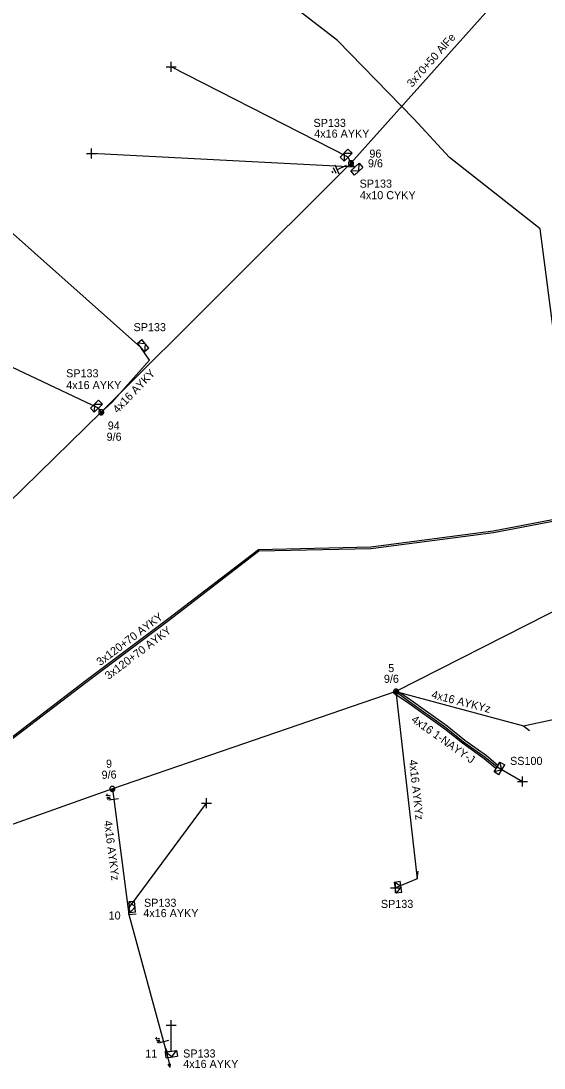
# Model space of a CAD drawing. Extents: x -748492 to -735633, y -1146251 to -1139940.
# Drawn here: x -742209.4 to -742144.5, y -1141198.3 to -1141068.6 of the extents above; entities that cross this region are included whole.
import ezdxf

# ---------------------------------------------------------------- set-up
doc = ezdxf.new("R2010")
doc.units = 0
for name, color, linetype in [('Vrstva 1', 7, 'Continuous'), ('Vrstva 12', 7, 'Continuous'), ('Vrstva 13', 7, 'Continuous'), ('Vrstva 14', 7, 'Continuous'), ('Vrstva 15', 7, 'Continuous'), ('Vrstva 18', 7, 'Continuous'), ('Vrstva 2', 7, 'Continuous'), ('Vrstva 20', 7, 'Continuous'), ('Vrstva 31', 7, 'Continuous'), ('Vrstva 33', 7, 'Continuous'), ('Vrstva 34', 7, 'Continuous'), ('Vrstva 5', 7, 'Continuous'), ('Vrstva 52', 7, 'Continuous'), ('Vrstva 53', 7, 'Continuous'), ('Vrstva 54', 7, 'Continuous'), ('Vrstva 55', 7, 'Continuous'), ('Vrstva 59', 7, 'Continuous'), ('Vrstva 6', 7, 'Continuous'), ('Vrstva 9', 7, 'Continuous')]:
    doc.layers.add(name, color=color, linetype=linetype)

# ---------------------------------------------------------------- blocks, each defined once
blk = doc.blocks.new('NN440')
at = {"layer": 'Vrstva 2'}
for points in [[(0.63, 0), (0.63, 0.06), (0.62, 0.13), (0.6, 0.19), (0.58, 0.25), (0.55, 0.31), (0.51, 0.37), (0.47, 0.42), (0.42, 0.46), (0.37, 0.51), (0.32, 0.54), (0.26, 0.57), (0.2, 0.59), (0.13, 0.61), (0.07, 0.62), (0, 0.63), (-0.06, 0.62), (-0.13, 0.61), (-0.19, 0.59), (-0.26, 0.57), (-0.31, 0.54), (-0.37, 0.51), (-0.42, 0.46), (-0.47, 0.42), (-0.51, 0.37), (-0.54, 0.31), (-0.57, 0.25), (-0.6, 0.19), (-0.62, 0.13), (-0.63, 0.06), (-0.63, 0), (-0.63, -0.07), (-0.62, -0.14), (-0.6, -0.2), (-0.57, -0.26), (-0.54, -0.32), (-0.51, -0.37), (-0.47, -0.43), (-0.42, -0.47), (-0.37, -0.51), (-0.31, -0.55), (-0.26, -0.58), (-0.19, -0.6), (-0.13, -0.62), (-0.06, -0.63), (0, -0.63), (0.07, -0.63), (0.13, -0.62), (0.2, -0.6), (0.26, -0.58), (0.32, -0.55), (0.37, -0.51), (0.42, -0.47), (0.47, -0.43), (0.51, -0.37), (0.55, -0.32), (0.58, -0.26), (0.6, -0.2), (0.62, -0.14), (0.63, -0.07), (0.63, 0)], [(-0.63, 0), (0.63, 0)], [(-0.6, -0.18), (0.57, -0.18)], [(-0.51, -0.32), (0.5, -0.32)], [(-0.37, -0.47), (0.35, -0.47)]]:
    blk.add_lwpolyline(points, dxfattribs=at)
blk = doc.blocks.new('NN560')
at = {"layer": 'Vrstva 2'}
for points in [[(2, 0), (1.59, 0.14)], [(0, 0), (2, 0)], [(2, 0), (1.59, -0.13)]]:
    blk.add_lwpolyline(points, dxfattribs=at)
blk = doc.blocks.new('NN840')
at = {"layer": 'Vrstva 15'}
for points in [[(0, 0.62), (0, -0.63)], [(-0.75, -0.71), (-0.75, -0.66)], [(-0.73, -0.76), (-0.75, -0.71)], [(-0.66, -0.8), (-0.73, -0.76)], [(-0.63, -0.8), (-0.66, -0.8)], [(-0.56, -0.76), (-0.63, -0.8)], [(-0.54, -0.71), (-0.56, -0.76)], [(-0.54, -0.38), (-0.54, -0.71)], [(-0.33, -0.38), (-0.33, -0.8)], [(-0.33, -0.64), (-0.13, -0.38)], [(-0.26, -0.56), (-0.09, -0.8)]]:
    blk.add_lwpolyline(points, dxfattribs=at)
blk = doc.blocks.new('NN800')
at = {"layer": 'Vrstva 1'}
for points in [[(-0.44, 0.44), (0.44, -0.44)], [(-0.44, -0.44), (0.44, 0.44)]]:
    blk.add_lwpolyline(points, dxfattribs=at)
blk = doc.blocks.new('NN630')
at = {"layer": 'Vrstva 9'}
for points in [[(0, -0.7), (-0.7, 0)], [(-0.7, -0.7), (-0.7, 0), (0.7, 0), (0.7, -0.7)], [(-0.7, -0.7), (0.7, -0.7)], [(0, -0.7), (0.7, 0)]]:
    blk.add_lwpolyline(points, dxfattribs=at)
blk = doc.blocks.new('NN810')
at = {"layer": 'Vrstva 14'}
for points in [[(0, -0.64), (0, -1.89)], [(0.63, -1.89), (-0.62, -1.89)], [(0.39, -2.2), (-0.4, -2.2)], [(0, -2.52), (-0.12, -2.52)], [(0.14, -2.52), (0, -2.52)]]:
    blk.add_lwpolyline(points, dxfattribs=at)
blk = doc.blocks.new('NN500')
at = {"layer": 'Vrstva 2'}
for points in [[(0, -0.24), (0.02, -0.23), (0.05, -0.23), (0.07, -0.22), (0.09, -0.22), (0.12, -0.2), (0.14, -0.19), (0.16, -0.18), (0.17, -0.16), (0.19, -0.14), (0.2, -0.12), (0.21, -0.1), (0.22, -0.07), (0.23, -0.05), (0.23, -0.02), (0.23, 0), (0.23, 0.02), (0.23, 0.05), (0.22, 0.07), (0.21, 0.1), (0.2, 0.12), (0.19, 0.14), (0.17, 0.16), (0.16, 0.17), (0.14, 0.19), (0.12, 0.2), (0.09, 0.21), (0.07, 0.22), (0.05, 0.23), (0.02, 0.23), (0, 0.23), (-0.03, 0.23), (-0.05, 0.23), (-0.07, 0.22), (-0.1, 0.21), (-0.12, 0.2), (-0.14, 0.19), (-0.16, 0.17), (-0.18, 0.16), (-0.19, 0.14), (-0.2, 0.12), (-0.22, 0.1), (-0.22, 0.07), (-0.23, 0.05), (-0.23, 0.02), (-0.24, 0), (-0.23, -0.02), (-0.23, -0.05), (-0.22, -0.07), (-0.22, -0.1), (-0.2, -0.12), (-0.19, -0.14), (-0.18, -0.16), (-0.16, -0.18), (-0.14, -0.19), (-0.12, -0.2), (-0.1, -0.22), (-0.07, -0.22), (-0.05, -0.23), (-0.03, -0.23), (0, -0.24)], [(0, -0.24), (0.02, -0.23), (0.05, -0.23), (0.07, -0.22), (0.09, -0.22), (0.12, -0.2), (0.14, -0.19), (0.16, -0.18), (0.17, -0.16), (0.19, -0.14), (0.2, -0.12), (0.21, -0.1), (0.22, -0.07), (0.23, -0.05), (0.23, -0.02), (0.23, 0), (0.23, 0.02), (0.23, 0.05), (0.22, 0.07), (0.21, 0.1), (0.2, 0.12), (0.19, 0.14), (0.17, 0.16), (0.16, 0.17), (0.14, 0.19), (0.12, 0.2), (0.09, 0.21), (0.07, 0.22), (0.05, 0.23), (0.02, 0.23), (0, 0.23), (-0.03, 0.23), (-0.05, 0.23), (-0.07, 0.22), (-0.1, 0.21), (-0.12, 0.2), (-0.14, 0.19), (-0.16, 0.17), (-0.18, 0.16), (-0.19, 0.14), (-0.2, 0.12), (-0.22, 0.1), (-0.22, 0.07), (-0.23, 0.05), (-0.23, 0.02), (-0.24, 0), (-0.23, -0.02), (-0.23, -0.05), (-0.22, -0.07), (-0.22, -0.1), (-0.2, -0.12), (-0.19, -0.14), (-0.18, -0.16), (-0.16, -0.18), (-0.14, -0.19), (-0.12, -0.2), (-0.1, -0.22), (-0.07, -0.22), (-0.05, -0.23), (-0.03, -0.23), (0, -0.24)], [(0, -0.21), (0.02, -0.2), (0.04, -0.2), (0.06, -0.2), (0.08, -0.19), (0.1, -0.18), (0.12, -0.17), (0.14, -0.15), (0.15, -0.14), (0.16, -0.12), (0.18, -0.1), (0.19, -0.08), (0.19, -0.06), (0.2, -0.04), (0.2, -0.02), (0.2, 0), (0.2, 0.02), (0.2, 0.04), (0.19, 0.06), (0.19, 0.08), (0.18, 0.1), (0.16, 0.12), (0.15, 0.14), (0.14, 0.15), (0.12, 0.17), (0.1, 0.18), (0.08, 0.19), (0.06, 0.19), (0.04, 0.2), (0.02, 0.2), (0, 0.2), (-0.02, 0.2), (-0.04, 0.2), (-0.06, 0.19), (-0.08, 0.19), (-0.1, 0.18), (-0.12, 0.17), (-0.14, 0.15), (-0.15, 0.14), (-0.17, 0.12), (-0.18, 0.1), (-0.19, 0.08), (-0.2, 0.06), (-0.2, 0.04), (-0.21, 0.02), (-0.21, 0), (-0.21, -0.02), (-0.2, -0.04), (-0.2, -0.06), (-0.19, -0.08), (-0.18, -0.1), (-0.17, -0.12), (-0.15, -0.14), (-0.14, -0.15), (-0.12, -0.17), (-0.1, -0.18), (-0.08, -0.19), (-0.06, -0.2), (-0.04, -0.2), (-0.02, -0.2), (0, -0.21)], [(0, -0.18), (0.02, -0.18), (0.04, -0.17), (0.05, -0.17), (0.07, -0.16), (0.09, -0.15), (0.1, -0.14), (0.12, -0.13), (0.13, -0.12), (0.14, -0.1), (0.15, -0.09), (0.16, -0.07), (0.17, -0.05), (0.17, -0.04), (0.17, -0.02), (0.17, 0), (0.17, 0.02), (0.17, 0.04), (0.17, 0.05), (0.16, 0.07), (0.15, 0.09), (0.14, 0.1), (0.13, 0.12), (0.12, 0.13), (0.1, 0.14), (0.09, 0.15), (0.07, 0.16), (0.05, 0.17), (0.04, 0.17), (0.02, 0.17), (0, 0.18), (-0.02, 0.17), (-0.04, 0.17), (-0.06, 0.17), (-0.07, 0.16), (-0.09, 0.15), (-0.1, 0.14), (-0.12, 0.13), (-0.13, 0.12), (-0.14, 0.1), (-0.15, 0.09), (-0.16, 0.07), (-0.17, 0.05), (-0.17, 0.04), (-0.18, 0.02), (-0.18, 0), (-0.18, -0.02), (-0.17, -0.04), (-0.17, -0.05), (-0.16, -0.07), (-0.15, -0.09), (-0.14, -0.1), (-0.13, -0.12), (-0.12, -0.13), (-0.1, -0.14), (-0.09, -0.15), (-0.07, -0.16), (-0.06, -0.17), (-0.04, -0.17), (-0.02, -0.18), (0, -0.18)], [(0, -0.15), (0.01, -0.15), (0.03, -0.14), (0.04, -0.14), (0.06, -0.13), (0.07, -0.13), (0.08, -0.12), (0.1, -0.11), (0.11, -0.1), (0.12, -0.09), (0.13, -0.07), (0.13, -0.06), (0.14, -0.05), (0.14, -0.03), (0.14, -0.02), (0.14, 0), (0.14, 0.01), (0.14, 0.03), (0.14, 0.04), (0.13, 0.06), (0.13, 0.07), (0.12, 0.09), (0.11, 0.1), (0.1, 0.11), (0.08, 0.12), (0.07, 0.13), (0.06, 0.13), (0.04, 0.14), (0.03, 0.14), (0.01, 0.14), (0, 0.15), (-0.02, 0.14), (-0.03, 0.14), (-0.05, 0.14), (-0.06, 0.13), (-0.07, 0.13), (-0.09, 0.12), (-0.1, 0.11), (-0.11, 0.1), (-0.12, 0.09), (-0.13, 0.07), (-0.13, 0.06), (-0.14, 0.04), (-0.14, 0.03), (-0.15, 0.01), (-0.15, 0), (-0.15, -0.02), (-0.14, -0.03), (-0.14, -0.05), (-0.13, -0.06), (-0.13, -0.07), (-0.12, -0.09), (-0.11, -0.1), (-0.1, -0.11), (-0.09, -0.12), (-0.07, -0.13), (-0.06, -0.13), (-0.05, -0.14), (-0.03, -0.14), (-0.02, -0.15), (0, -0.15)], [(0, -0.12), (0.01, -0.12), (0.02, -0.11), (0.03, -0.11), (0.05, -0.11), (0.06, -0.1), (0.07, -0.09), (0.08, -0.09), (0.09, -0.08), (0.09, -0.07), (0.1, -0.06), (0.11, -0.05), (0.11, -0.04), (0.11, -0.02), (0.11, -0.01), (0.12, 0), (0.11, 0.01), (0.11, 0.02), (0.11, 0.04), (0.11, 0.05), (0.1, 0.06), (0.09, 0.07), (0.09, 0.08), (0.08, 0.09), (0.07, 0.09), (0.06, 0.1), (0.05, 0.11), (0.03, 0.11), (0.02, 0.11), (0.01, 0.12), (0, 0.12), (-0.01, 0.12), (-0.03, 0.11), (-0.04, 0.11), (-0.05, 0.11), (-0.06, 0.1), (-0.07, 0.09), (-0.08, 0.09), (-0.09, 0.08), (-0.1, 0.07), (-0.1, 0.06), (-0.11, 0.05), (-0.11, 0.04), (-0.12, 0.02), (-0.12, 0.01), (-0.12, 0), (-0.12, -0.01), (-0.12, -0.02), (-0.11, -0.04), (-0.11, -0.05), (-0.1, -0.06), (-0.1, -0.07), (-0.09, -0.08), (-0.08, -0.09), (-0.07, -0.09), (-0.06, -0.1), (-0.05, -0.11), (-0.04, -0.11), (-0.03, -0.11), (-0.01, -0.12), (0, -0.12)], [(0, -0.09), (0.01, -0.09), (0.02, -0.09), (0.03, -0.08), (0.03, -0.08), (0.04, -0.08), (0.05, -0.07), (0.06, -0.07), (0.06, -0.06), (0.07, -0.05), (0.07, -0.04), (0.08, -0.04), (0.08, -0.03), (0.08, -0.02), (0.09, -0.01), (0.09, 0), (0.09, 0.01), (0.08, 0.02), (0.08, 0.03), (0.08, 0.03), (0.07, 0.04), (0.07, 0.05), (0.06, 0.06), (0.06, 0.06), (0.05, 0.07), (0.04, 0.07), (0.03, 0.08), (0.03, 0.08), (0.02, 0.08), (0.01, 0.09), (0, 0.09), (-0.01, 0.09), (-0.02, 0.08), (-0.03, 0.08), (-0.04, 0.08), (-0.04, 0.07), (-0.05, 0.07), (-0.06, 0.06), (-0.07, 0.06), (-0.07, 0.05), (-0.08, 0.04), (-0.08, 0.03), (-0.08, 0.03), (-0.09, 0.02), (-0.09, 0.01), (-0.09, 0), (-0.09, -0.01), (-0.09, -0.02), (-0.08, -0.03), (-0.08, -0.04), (-0.08, -0.04), (-0.07, -0.05), (-0.07, -0.06), (-0.06, -0.07), (-0.05, -0.07), (-0.04, -0.08), (-0.04, -0.08), (-0.03, -0.08), (-0.02, -0.09), (-0.01, -0.09), (0, -0.09)], [(0, -0.06), (0, -0.06), (0.01, -0.06), (0.02, -0.05), (0.02, -0.05), (0.03, -0.05), (0.03, -0.05), (0.04, -0.04), (0.04, -0.04), (0.05, -0.03), (0.05, -0.03), (0.05, -0.02), (0.05, -0.02), (0.05, -0.01), (0.06, -0.01), (0.06, 0), (0.06, 0.01), (0.05, 0.01), (0.05, 0.02), (0.05, 0.02), (0.05, 0.03), (0.05, 0.03), (0.04, 0.04), (0.04, 0.04), (0.03, 0.05), (0.03, 0.05), (0.02, 0.05), (0.02, 0.05), (0.01, 0.06), (0, 0.06), (0, 0.06), (-0.01, 0.06), (-0.01, 0.06), (-0.02, 0.05), (-0.02, 0.05), (-0.03, 0.05), (-0.03, 0.05), (-0.04, 0.04), (-0.04, 0.04), (-0.05, 0.03), (-0.05, 0.03), (-0.05, 0.02), (-0.06, 0.02), (-0.06, 0.01), (-0.06, 0.01), (-0.06, 0), (-0.06, -0.01), (-0.06, -0.01), (-0.06, -0.02), (-0.05, -0.02), (-0.05, -0.03), (-0.05, -0.03), (-0.04, -0.04), (-0.04, -0.04), (-0.03, -0.05), (-0.03, -0.05), (-0.02, -0.05), (-0.02, -0.05), (-0.01, -0.06), (-0.01, -0.06), (0, -0.06)], [(0, -0.03), (0, -0.03), (0, -0.03), (0.01, -0.03), (0.01, -0.03), (0.01, -0.02), (0.02, -0.02), (0.02, -0.02), (0.02, -0.02), (0.02, -0.02), (0.02, -0.01), (0.02, -0.01), (0.03, -0.01), (0.03, -0.01), (0.03, 0), (0.03, 0), (0.03, 0), (0.03, 0.01), (0.03, 0.01), (0.02, 0.01), (0.02, 0.01), (0.02, 0.02), (0.02, 0.02), (0.02, 0.02), (0.02, 0.02), (0.01, 0.02), (0.01, 0.02), (0.01, 0.03), (0, 0.03), (0, 0.03), (0, 0.03), (0, 0.03), (-0.01, 0.03), (-0.01, 0.03), (-0.01, 0.02), (-0.02, 0.02), (-0.02, 0.02), (-0.02, 0.02), (-0.02, 0.02), (-0.02, 0.02), (-0.03, 0.01), (-0.03, 0.01), (-0.03, 0.01), (-0.03, 0.01), (-0.03, 0), (-0.03, 0), (-0.03, 0), (-0.03, -0.01), (-0.03, -0.01), (-0.03, -0.01), (-0.03, -0.01), (-0.02, -0.02), (-0.02, -0.02), (-0.02, -0.02), (-0.02, -0.02), (-0.02, -0.02), (-0.01, -0.03), (-0.01, -0.03), (-0.01, -0.03), (0, -0.03), (0, -0.03)], [(0.23, 0), (0.7, 0)]]:
    blk.add_lwpolyline(points, dxfattribs=at)
blk = doc.blocks.new('NN510')
at = {"layer": 'Vrstva 2'}
blk.add_lwpolyline([(0, 0), (0, 0.94)], dxfattribs=at)

msp = doc.modelspace()

# ---------------------------------------------------------------- linework, layer by layer
at = {"layer": 'Vrstva 1'}
for points in [[(-742134.89, -1141032.84), (-742148.5, -1141063.89), (-742168.47, -1141086.19), (-742199.44, -1141117.05), (-742218.77, -1141135.86), (-742229.52, -1141146.21), (-742241.43, -1141159.17), (-742254.66, -1141174.89)], [(-742057.21, -1141135.39), (-742096.95, -1141138.17), (-742130.65, -1141135.31), (-742162.88, -1141151.67), (-742198.06, -1141163.72)], [(-742198.06, -1141163.72), (-742236.09, -1141177.24)]]:
    msp.add_lwpolyline(points, dxfattribs=at)
at = {"layer": 'Vrstva 20'}
msp.add_lwpolyline([(-742162.84, -1141151.47), (-742161.3, -1141152.53), (-742156.53, -1141155.9), (-742154.34, -1141157.67), (-742151.67, -1141159.58), (-742150.19, -1141160.81), (-742150.51, -1141161.19), (-742151.96, -1141159.99), (-742154.64, -1141158.07), (-742156.83, -1141156.3), (-742161.58, -1141152.95), (-742163.13, -1141151.88)], close=True, dxfattribs=at)
at = {"layer": 'Vrstva 5'}
for points in [[(-742056.27, -1141134.21), (-742056.45, -1141133.8), (-742057.79, -1141128.8), (-742058.55, -1141127.4), (-742065, -1141129.42), (-742075.04, -1141134.04), (-742083.08, -1141137.61), (-742100.97, -1141140.01), (-742105.15, -1141139.24), (-742116.53, -1141132.02), (-742123.42, -1141127.34), (-742126.96, -1141124.62), (-742138.88, -1141115.79), (-742142.81, -1141111.86), (-742143.36, -1141107.01), (-742144.98, -1141094.34), (-742156.23, -1141085.47), (-742160.67, -1141080.67), (-742170.12, -1141070.98), (-742182.93, -1141061.07)], [(-742235.76, -1141176.55), (-742234.3, -1141175.27), (-742227.29, -1141170.4), (-742214.49, -1141160.55), (-742201.36, -1141150.54), (-742190.92, -1141142.71), (-742179.88, -1141134.24), (-742165.99, -1141133.92), (-742150.78, -1141131.93), (-742137.14, -1141129.33), (-742129.87, -1141128.34), (-742126.46, -1141128.73), (-742117.01, -1141133.03), (-742105.98, -1141140.52), (-742101.44, -1141141.68), (-742082.99, -1141140.03), (-742072.63, -1141137.02), (-742065.37, -1141135.31), (-742057.94, -1141135.27)], [(-742235.46, -1141176.02), (-742234.42, -1141175.11), (-742227.41, -1141170.24), (-742214.61, -1141160.39), (-742201.48, -1141150.38), (-742191.04, -1141142.55), (-742179.94, -1141134.04), (-742166.01, -1141133.72), (-742150.82, -1141131.73), (-742137.18, -1141129.13), (-742129.87, -1141128.14), (-742126.4, -1141128.53), (-742116.91, -1141132.85), (-742105.9, -1141140.34), (-742101.42, -1141141.48), (-742083.03, -1141139.83), (-742072.69, -1141136.82), (-742065.39, -1141135.11), (-742057.63, -1141135.07), (-742057.21, -1141135.09)]]:
    msp.add_lwpolyline(points, dxfattribs=at)
at = {"layer": 'Vrstva 52'}
for points in [[(-742168.47, -1141086.19), (-742168.82, -1141085.43)], [(-742168.47, -1141086.19), (-742167.97, -1141086.67)], [(-742199.44, -1141117.05), (-742198.14, -1141115.86), (-742193.47, -1141110.61), (-742194.51, -1141109.01)], [(-742199.44, -1141117.05), (-742199.79, -1141116.54)], [(-742162.88, -1141151.67), (-742161.44, -1141152.74), (-742156.68, -1141156.1), (-742154.49, -1141157.87), (-742151.81, -1141159.79), (-742150.35, -1141161)], [(-742198.06, -1141163.72), (-742196.02, -1141179.27), (-742191.38, -1141196.27)], [(-742196.02, -1141179.27), (-742195.93, -1141178.38)], [(-742191.38, -1141196.27), (-742190.78, -1141196.24)]]:
    msp.add_lwpolyline(points, dxfattribs=at)
at = {"layer": 'Vrstva 54'}
for points in [[(-742162.88, -1141151.67), (-742160.25, -1141174.85), (-742162.95, -1141175.97)], [(-742162.88, -1141151.67), (-742147.08, -1141155.92), (-742142.42, -1141154.92)]]:
    msp.add_lwpolyline(points, dxfattribs=at)
at = {"layer": 'Vrstva 59'}
for points in [[(-742168.82, -1141085.43), (-742190.75, -1141074.25)], [(-742167.97, -1141086.67), (-742200.63, -1141085)], [(-742194.51, -1141109.01), (-742217.94, -1141088.25)], [(-742199.79, -1141116.54), (-742227.44, -1141103.5)], [(-742150.35, -1141161), (-742147.18, -1141162.81)], [(-742195.93, -1141178.38), (-742186.39, -1141165.49)], [(-742190.78, -1141196.24), (-742190.75, -1141193)]]:
    msp.add_lwpolyline(points, dxfattribs=at)

# ---------------------------------------------------------------- block references
at = {"layer": 'Vrstva 13', "xscale": 0.5}
for name, p, yscale, rotation in [('NN440', (-742168.47, -1141086.19), 0.5, 57.86645112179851), ('NN440', (-742199.44, -1141117.05), 0.5, 48.332852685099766), ('NN440', (-742162.88, -1141151.67), 0.5000000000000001, 27.212528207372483), ('NN440', (-742198.06, -1141163.72), 0.5, 18.56604333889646), ('NN500', (-742191.38, -1141196.27), 0.5, 83.9328106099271)]:
    msp.add_blockref(name, p, dxfattribs=dict(at, yscale=yscale, rotation=rotation))
at = {"layer": 'Vrstva 13'}
for name, p, rotation in [('NN510', (-742147.08, -1141155.92), -126.98287235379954), ('NN510', (-742160.25, -1141174.85), -6.371154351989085), ('NN510', (-742196.02, -1141179.27), -84.72118133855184), ('NN560', (-742191.38, -1141196.27), -76.19170778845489)]:
    msp.add_blockref(name, p, dxfattribs=dict(at, rotation=rotation))
at = {"layer": 'Vrstva 15', "rotation": -64.73635273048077}
msp.add_blockref('NN810', (-742168.47, -1141086.19), dxfattribs=at)
at = {"layer": 'Vrstva 18'}
for p, rotation in [((-742197.89, -1141165.04), -82.52606561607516), ((-742191.71, -1141195.06), -74.77367717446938)]:
    msp.add_blockref('NN840', p, dxfattribs=dict(at, rotation=rotation))
at = {"layer": 'Vrstva 31'}
for p, rotation in [((-742168.82, -1141085.43), -133.76242938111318), ((-742167.97, -1141086.67), 42.33011039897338), ((-742194.51, -1141109.01), 129.6008593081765), ((-742199.79, -1141116.54), -135.96753985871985), ((-742150.35, -1141161), 59.16390558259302), ((-742162.95, -1141175.97), 98.58681971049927), ((-742195.93, -1141178.38), 94.99588115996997), ((-742190.78, -1141196.24), 8.704952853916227)]:
    msp.add_blockref('NN630', p, dxfattribs=dict(at, rotation=rotation))
at = {"layer": 'Vrstva 34'}
for p, rotation in [((-742190.75, -1141074.25), 45), ((-742200.63, -1141085), 45), ((-742147.18, -1141162.81), 45), ((-742186.39, -1141165.49), 45), ((-742162.95, -1141175.97), 44.99999995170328), ((-742190.75, -1141193), 45)]:
    msp.add_blockref('NN800', p, dxfattribs=dict(at, rotation=rotation))

# ---------------------------------------------------------------- texts
at = {"layer": 'Vrstva 12'}
for rotation, p in [(0.008, (-742166.36, -1141086.7)), (0.048, (-742198.77, -1141120.58)), (0.039, (-742164.38, -1141150.58)), (1.445, (-742199.38, -1141162.48))]:
    msp.add_text('9/6', height=1, rotation=rotation, dxfattribs=at).set_placement(p)
at = {"layer": 'Vrstva 14'}
for s, rotation, p in [('96', 359.999, (-742166.18, -1141085.5)), ('94', 359.963, (-742198.63, -1141119.19)), ('5', 359.984, (-742163.85, -1141149.25)), ('9', 1.445, (-742198.83, -1141161.11)), ('10', 359.999, (-742198.52, -1141179.91)), ('11', 0.016, (-742193.97, -1141197.02))]:
    msp.add_text(s, height=1, rotation=rotation, dxfattribs=at).set_placement(p)
at = {"layer": 'Vrstva 2'}
msp.add_text('3x70+50 AlFe', height=1, rotation=48.633, dxfattribs=at).set_placement((-742160.89, -1141076.85))
at = {"layer": 'Vrstva 33'}
for rotation, p in [(0.004, (-742173.11, -1141081.69)), (0.039, (-742167.39, -1141089.22)), (359.977, (-742195.43, -1141107)), (359.974, (-742203.79, -1141112.72)), (359.996, (-742164.75, -1141178.47)), (0.042, (-742189.28, -1141197.01))]:
    msp.add_text('SP133', height=1, rotation=rotation, dxfattribs=at).set_placement(p)
for s, p in [('SS100', (-742148.73, -1141160.75)), ('SP133', (-742194.13, -1141178.33))]:
    msp.add_text(s, height=1, dxfattribs=at).set_placement(p)
at = {"layer": 'Vrstva 53'}
msp.add_text('4x16 AYKYz', height=1, rotation=277.285, dxfattribs=at).set_placement((-742199.1, -1141167.69))
at = {"layer": 'Vrstva 54'}
msp.add_text('4x16 AYKY', height=1, dxfattribs=at).set_placement((-742173.02, -1141083.02))
for s, rotation, p in [('4x10 CYKY', 359.965, (-742167.36, -1141090.65)), ('4x16 AYKY', 46.273, (-742197.4, -1141117.25)), ('4x16 AYKY', 0.007, (-742203.78, -1141114.18)), ('4x16 1-NAYY-J', 324.782, (-742161.07, -1141155.33)), ('4x16 AYKY', 359.989, (-742194.22, -1141179.61)), ('4x16 AYKY', 359.985, (-742189.27, -1141198.3))]:
    msp.add_text(s, height=1, rotation=rotation, dxfattribs=at).set_placement(p)
at = {"layer": 'Vrstva 55'}
for rotation, p in [(345.534, (-742158.55, -1141152.45)), (276.213, (-742161.26, -1141160.15))]:
    msp.add_text('4x16 AYKYz', height=1, rotation=rotation, dxfattribs=at).set_placement(p)
at = {"layer": 'Vrstva 6'}
for rotation, p in [(36.976, (-742199.56, -1141148.52)), (37.037, (-742198.52, -1141150.23))]:
    msp.add_text('3x120+70 AYKY', height=1, rotation=rotation, dxfattribs=at).set_placement(p)

doc.saveas('drawing.dxf')
